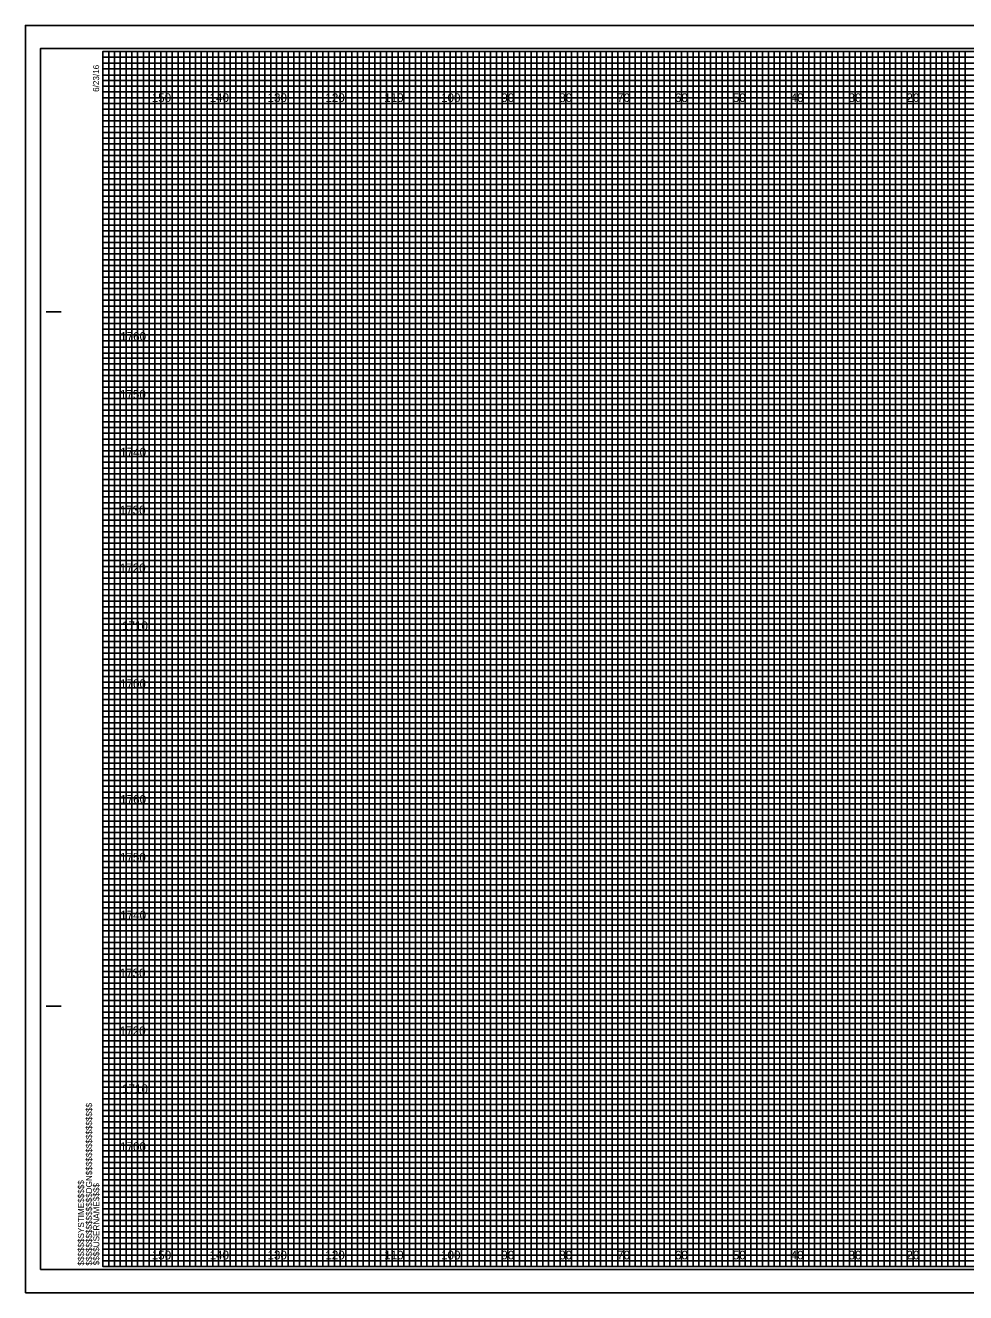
# Model space of a CAD drawing. Extents: x -419 to 4739, y -630 to 13534.
# Drawn here: x 4400.7 to 4563.2, y 435 to 654 of the extents above; entities that cross this region are included whole.
import ezdxf

# ---------------------------------------------------------------- set-up
doc = ezdxf.new("R2010")
doc.units = 0
for name, color, linetype in [('Old_Level_62', 7, 'Continuous'), ('Pattern 1', 7, 'Continuous'), ('Pattern 18', 7, 'Continuous'), ('Pattern 4', 7, 'Continuous'), ('Pattern 5', 7, 'Continuous'), ('Prop Dimension', 7, 'Continuous'), ('Prop Horizontal Alignment', 7, 'Continuous'), ('Raster_Level_0', 7, 'Continuous'), ('Scratch_Level_0', 7, 'Continuous'), ('Scratch_Level_3', 7, 'Continuous'), ('Scratch_Level_5', 7, 'Continuous')]:
    doc.layers.add(name, color=color, linetype=linetype)

msp = doc.modelspace()

# ---------------------------------------------------------------- linework, layer by layer
at = {"layer": 'Old_Level_62'}
for p, q in [((4404.33, 604.53), (4406.83, 604.53)), ((4404.43, 604.53), (4406.93, 604.53)), ((4404.33, 484.53), (4406.83, 484.53)), ((4404.43, 484.53), (4406.93, 484.53)), ((4414.13, 439.53), (4414.13, 439.53)), ((4414.13, 439.53), (4414.13, 439.53)), ((4414.13, 439.53), (4414.13, 439.53)), ((4414.13, 439.53), (4414.13, 439.53)), ((4414.13, 439.53), (4414.13, 439.53)), ((4414.13, 439.53), (4414.13, 439.53)), ((4414.13, 439.53), (4414.13, 439.53))]:
    msp.add_line(p, q, dxfattribs=at)
msp.add_lwpolyline([(4734.13, 649.53), (4414.13, 649.53), (4414.13, 439.53), (4734.13, 439.53)], close=True, dxfattribs=at)
at = {"layer": 'Pattern 18'}
msp.add_lwpolyline([(4400.73, 435.03), (4737.43, 435.03), (4737.43, 654.03), (4400.73, 654.03)], close=True, dxfattribs=at)
at = {"layer": 'Pattern 4'}
for p, q in [((4414.13, 648.53), (4674.13, 648.53)), ((4674.13, 647.51), (4414.13, 647.51)), ((4414.13, 647.51), (4414.13, 646.53)), ((4414.13, 646.53), (4674.13, 646.53)), ((4674.13, 645.42), (4414.13, 645.42)), ((4414.13, 645.42), (4414.13, 643.53)), ((4414.13, 643.53), (4734.13, 643.53))]:
    msp.add_line(p, q, dxfattribs=at)
for points in [[(4414.13, 642.53), (4684.13, 642.53), (4734.13, 642.53), (4734.13, 641.53), (4414.13, 641.53)], [(4414.13, 640.53), (4734.13, 640.53), (4734.13, 638.53), (4414.13, 638.53)], [(4414.13, 637.53), (4734.13, 637.53), (4734.13, 636.53), (4414.13, 636.51)], [(4414.13, 635.53), (4734.13, 635.53), (4734.13, 633.53), (4414.13, 633.53)], [(4414.13, 632.53), (4734.13, 632.53), (4734.13, 631.53), (4414.13, 631.53)], [(4414.13, 630.53), (4734.13, 630.53), (4734.13, 628.53), (4414.13, 628.53)], [(4414.13, 627.53), (4734.13, 627.53), (4734.13, 626.53), (4414.13, 626.53)], [(4414.13, 625.53), (4734.13, 625.53), (4734.13, 623.53), (4414.13, 623.53)], [(4414.13, 622.53), (4734.13, 622.53), (4734.13, 621.53), (4414.13, 621.53)], [(4414.13, 620.53), (4734.13, 620.53), (4734.13, 618.53), (4414.13, 618.53)], [(4414.13, 617.53), (4734.13, 617.53), (4734.13, 616.53), (4414.13, 616.53)], [(4414.13, 615.53), (4734.13, 615.53), (4734.13, 613.48), (4734.13, 612.53), (4734.13, 611.53), (4414.13, 611.53)], [(4414.13, 613.53), (4734.13, 613.53), (4734.13, 612.53), (4414.13, 612.53)], [(4414.13, 610.53), (4734.13, 610.53), (4734.13, 608.53), (4414.13, 608.56)], [(4414.13, 608.56), (4734.13, 608.53), (4734.13, 607.53), (4414.13, 607.53)], [(4414.13, 606.53), (4734.13, 606.53), (4734.13, 605.53), (4414.13, 605.53)], [(4414.13, 603.53), (4734.13, 603.53), (4734.13, 602.53), (4414.13, 602.53)], [(4414.13, 601.53), (4734.13, 601.53), (4734.13, 600.53), (4414.13, 600.53)], [(4414.06, 598.42), (4734.13, 598.42), (4734.13, 597.41), (4414.06, 597.41)], [(4414.13, 596.53), (4734.13, 596.53), (4734.13, 595.53), (4414.13, 595.53)], [(4414.13, 593.53), (4734.13, 593.53), (4734.13, 592.53), (4414.13, 592.53)], [(4414.13, 591.53), (4734.13, 591.53), (4734.13, 590.53), (4414.13, 590.53)], [(4414.13, 588.53), (4734.13, 588.53), (4734.13, 587.53), (4414.13, 587.53)], [(4414.13, 586.53), (4734.13, 586.53), (4734.13, 585.53), (4414.13, 585.53)], [(4414.13, 583.53), (4734.13, 583.53), (4734.13, 582.53), (4414.13, 582.53)], [(4414.13, 581.53), (4734.13, 581.53), (4734.13, 580.53), (4414.13, 580.53)], [(4414.13, 578.53), (4734.13, 578.53), (4734.12, 577.51), (4414.13, 577.53)], [(4414.13, 576.53), (4734.13, 576.53), (4734.13, 575.53), (4414.13, 575.53)], [(4414.13, 573.53), (4734.13, 573.53), (4734.13, 572.53), (4414.13, 572.53)], [(4414.13, 571.53), (4734.13, 571.53), (4734.13, 570.53), (4414.13, 570.53)], [(4414.13, 568.53), (4734.13, 568.53), (4734.13, 567.53), (4414.13, 567.53)], [(4414.13, 566.53), (4734.13, 566.53), (4734.13, 565.53), (4414.13, 565.53)], [(4414.13, 563.53), (4734.13, 563.53), (4734.13, 562.53), (4414.13, 562.53)], [(4414.13, 561.53), (4734.13, 561.53), (4734.13, 560.53), (4414.13, 560.53)], [(4414.13, 558.53), (4734.13, 558.53), (4734.13, 557.53), (4414.13, 557.53)], [(4414.13, 556.52), (4734.2, 556.44), (4734.13, 555.53), (4414.13, 555.53)], [(4414.13, 553.53), (4734.13, 553.53), (4734.13, 552.53), (4414.13, 552.53)], [(4414.13, 551.53), (4734.13, 551.53), (4734.13, 550.53), (4414.13, 550.53)], [(4414.13, 548.53), (4734.13, 548.53), (4734.13, 547.53), (4414.13, 547.53)], [(4414.13, 546.53), (4734.13, 546.53), (4734.13, 545.53), (4414.13, 545.53)], [(4414.13, 543.53), (4734.13, 543.53), (4734.13, 542.53), (4414.13, 542.53)], [(4414.13, 541.53), (4734.13, 541.53), (4734.13, 540.53), (4414.13, 540.53)], [(4414.13, 538.53), (4734.13, 538.53), (4734.13, 537.53), (4414.13, 537.53)], [(4414.13, 536.53), (4734.13, 536.53), (4734.13, 535.53), (4414.13, 535.53)], [(4414.13, 533.53), (4734.13, 533.53), (4734.13, 532.53), (4414.13, 532.53)], [(4414.13, 531.53), (4734.13, 531.53), (4734.13, 530.53), (4414.13, 530.53)], [(4414.13, 528.53), (4734.13, 528.53), (4734.13, 527.53), (4414.13, 527.53)], [(4414.13, 526.53), (4734.13, 526.53), (4734.13, 525.53), (4414.13, 525.53)], [(4414.13, 523.53), (4734.13, 523.53), (4734.13, 522.53), (4414.13, 522.53)], [(4414.13, 521.53), (4734.13, 521.53), (4734.13, 520.53), (4414.13, 520.53)], [(4414.13, 518.53), (4734.13, 518.53), (4734.12, 517.51), (4414.13, 517.53)], [(4414.13, 516.53), (4734.13, 516.53), (4734.13, 515.53), (4414.13, 515.53)], [(4414.13, 513.53), (4734.13, 513.53), (4734.13, 512.53), (4414.13, 512.53)], [(4414.13, 511.53), (4734.13, 511.53), (4734.13, 510.53), (4414.13, 510.53)], [(4414.13, 508.53), (4734.13, 508.53), (4734.13, 507.53), (4414.13, 507.53)], [(4414.13, 506.53), (4734.13, 506.53), (4734.13, 505.53), (4414.13, 505.53)], [(4414.13, 503.53), (4734.13, 503.53), (4734.13, 502.53), (4414.13, 502.53)], [(4414.13, 501.53), (4734.13, 501.53), (4734.13, 500.53), (4414.13, 500.53)], [(4414.13, 498.53), (4734.13, 498.53), (4734.13, 497.53), (4414.13, 497.53)], [(4414.13, 496.52), (4734.2, 496.44), (4734.13, 495.53), (4414.13, 495.53)], [(4414.13, 493.53), (4734.13, 493.53), (4734.13, 492.53), (4414.13, 492.53)], [(4414.13, 491.53), (4734.13, 491.53), (4734.13, 490.53), (4414.13, 490.53)], [(4414.13, 488.53), (4734.13, 488.53), (4734.13, 487.53), (4414.13, 487.53)], [(4414.13, 486.53), (4734.13, 486.53), (4734.13, 485.53), (4414.13, 485.53)], [(4414.13, 483.53), (4734.13, 483.53), (4734.13, 482.53), (4414.13, 482.53)], [(4414.13, 481.53), (4734.13, 481.53), (4734.13, 480.53), (4414.13, 480.53)], [(4414.13, 478.53), (4734.13, 478.53), (4734.13, 477.53), (4414.13, 477.53)], [(4414.13, 476.53), (4734.13, 476.53), (4734.13, 475.53), (4414.13, 475.53)], [(4414.13, 473.53), (4734.13, 473.53), (4734.13, 472.53), (4414.13, 472.53)], [(4414.13, 471.53), (4734.13, 471.53), (4734.13, 470.53), (4414.13, 470.53)], [(4414.13, 468.53), (4734.13, 468.53), (4734.13, 467.53), (4414.13, 467.53)], [(4414.13, 466.53), (4734.13, 466.53), (4734.13, 465.53), (4414.13, 465.53)], [(4414.13, 463.53), (4734.13, 463.53), (4734.13, 462.53), (4414.13, 462.53)], [(4414.13, 461.53), (4734.13, 461.53), (4734.13, 460.53), (4414.13, 460.53)], [(4414.13, 458.53), (4734.13, 458.53), (4734.13, 457.53), (4414.13, 457.53)], [(4414.13, 456.53), (4734.13, 456.53), (4734.13, 455.53), (4414.13, 455.53)], [(4414.13, 453.53), (4734.13, 453.53), (4734.13, 452.53), (4414.13, 452.53)], [(4414.13, 451.53), (4734.13, 451.53), (4734.13, 450.53), (4414.13, 450.53)], [(4414.13, 448.53), (4734.13, 448.53), (4734.13, 447.53), (4414.13, 447.53)], [(4414.13, 446.53), (4734.13, 446.53), (4734.13, 445.53), (4414.13, 445.53)], [(4414.13, 443.53), (4734.13, 443.53), (4734.13, 442.53), (4414.13, 442.53)], [(4414.13, 441.53), (4734.13, 441.53), (4734.13, 440.53), (4414.13, 440.53)]]:
    msp.add_lwpolyline(points, dxfattribs=at)
at = {"layer": 'Pattern 5'}
for p, q in [((4737.43, 654.03), (4400.73, 654.03)), ((4400.73, 654.03), (4400.73, 435.03)), ((4400.73, 435.03), (4737.43, 435.03))]:
    msp.add_line(p, q, dxfattribs=at)
at = {"layer": 'Prop Dimension'}
for points in [[(4414.13, 439.53), (4415.13, 439.53), (4415.13, 649.53), (4416.13, 649.53), (4416.13, 439.53)], [(4416.13, 439.53), (4417.13, 439.53), (4417.13, 649.53), (4418.13, 649.53), (4418.13, 439.53)], [(4419.13, 439.53), (4420.13, 439.53), (4420.13, 649.53), (4421.13, 649.53), (4421.13, 439.53)], [(4421.13, 439.53), (4422.13, 439.53), (4422.13, 649.53), (4423.13, 649.53), (4423.13, 439.53)], [(4424.13, 439.53), (4425.13, 439.53), (4425.13, 649.53), (4426.13, 649.53), (4426.13, 439.53)], [(4426.13, 439.53), (4427.13, 439.53), (4427.13, 649.53), (4428.13, 649.53), (4428.13, 439.53)], [(4429.13, 439.53), (4430.13, 439.53), (4430.13, 649.53), (4431.13, 649.53), (4431.13, 439.53)], [(4431.13, 439.53), (4432.13, 439.53), (4432.13, 649.53), (4433.13, 649.53), (4433.13, 439.53)], [(4434.13, 439.53), (4435.13, 439.53), (4435.13, 649.53), (4436.13, 649.53), (4436.13, 439.53)], [(4436.13, 439.53), (4437.13, 439.53), (4437.13, 649.53), (4438.13, 649.53), (4438.13, 439.53)], [(4439.13, 439.53), (4440.13, 439.53), (4440.13, 649.53), (4441.13, 649.53), (4441.13, 439.53)], [(4441.13, 439.53), (4442.13, 439.53), (4442.13, 649.53), (4443.13, 649.53), (4443.13, 439.53)], [(4444.13, 439.53), (4445.13, 439.53), (4445.13, 649.53), (4446.13, 649.53), (4446.13, 439.53)], [(4446.13, 439.53), (4447.13, 439.53), (4447.13, 649.53), (4448.13, 649.53), (4448.13, 439.53)], [(4449.13, 439.53), (4450.13, 439.53), (4450.13, 649.53), (4451.13, 649.53), (4451.13, 439.53)], [(4451.13, 439.53), (4452.13, 439.53), (4452.13, 649.53), (4453.13, 649.53), (4453.13, 439.53)], [(4454.13, 439.53), (4455.13, 439.53), (4455.13, 649.53), (4456.13, 649.53), (4456.13, 439.53)], [(4456.13, 439.53), (4457.13, 439.53), (4457.13, 649.53), (4458.13, 649.53), (4458.13, 439.53)], [(4459.13, 439.53), (4460.13, 439.53), (4460.13, 649.53), (4461.13, 649.53), (4461.13, 439.53)], [(4461.13, 439.53), (4462.13, 439.53), (4462.13, 649.53), (4463.13, 649.53), (4463.13, 439.53)], [(4464.13, 439.53), (4465.13, 439.53), (4465.13, 649.53), (4466.13, 649.53), (4466.13, 439.53)], [(4466.13, 439.53), (4467.13, 439.53), (4467.13, 649.53), (4468.13, 649.53), (4468.13, 439.53)], [(4469.13, 439.53), (4470.13, 439.53), (4470.13, 649.53), (4471.13, 649.53), (4471.13, 439.53)], [(4471.13, 439.53), (4472.13, 439.53), (4472.13, 649.53), (4473.13, 649.53), (4473.13, 439.53)], [(4474.13, 439.53), (4475.13, 439.53), (4475.13, 649.53), (4476.13, 649.53), (4476.13, 439.53)], [(4476.13, 439.53), (4477.13, 439.53), (4477.13, 649.53), (4478.13, 649.53), (4478.13, 439.53)], [(4479.13, 439.53), (4480.13, 439.53), (4480.13, 649.53), (4481.13, 649.53), (4481.13, 439.53)], [(4481.13, 439.53), (4482.13, 439.53), (4482.13, 649.53), (4483.13, 649.53), (4483.13, 439.53)], [(4484.13, 439.53), (4485.13, 439.53), (4485.13, 649.53), (4486.13, 649.53), (4486.13, 439.53)], [(4486.13, 439.53), (4487.13, 439.53), (4487.13, 649.53), (4488.13, 649.53), (4488.13, 439.53)], [(4489.13, 439.53), (4490.13, 439.53), (4490.13, 649.53), (4491.13, 649.53), (4491.13, 439.53)], [(4491.13, 439.53), (4492.13, 439.53), (4492.13, 649.53), (4493.13, 649.53), (4493.13, 439.53)], [(4494.13, 439.53), (4495.13, 439.53), (4495.13, 649.53), (4496.13, 649.53), (4496.13, 439.53)], [(4496.13, 439.53), (4497.13, 439.53), (4497.13, 649.53), (4498.13, 649.53), (4498.13, 439.53)], [(4499.13, 439.53), (4500.13, 439.53), (4500.13, 649.53), (4501.13, 649.53), (4501.13, 439.53)], [(4501.13, 439.53), (4502.13, 439.53), (4502.13, 649.53), (4503.13, 649.53), (4503.13, 439.53)], [(4504.13, 439.53), (4505.13, 439.53), (4505.13, 649.53), (4506.13, 649.53), (4506.13, 439.53)], [(4506.13, 439.53), (4507.13, 439.53), (4507.13, 649.53), (4508.13, 649.53), (4508.13, 439.53)], [(4509.13, 439.53), (4510.13, 439.53), (4510.13, 649.53), (4511.13, 649.53), (4511.13, 439.53)], [(4511.13, 439.53), (4512.13, 439.53), (4512.13, 649.53), (4513.13, 649.53), (4513.13, 439.53)], [(4514.13, 439.53), (4515.13, 439.53), (4515.13, 649.53), (4516.13, 649.53), (4516.13, 439.53)], [(4516.13, 439.53), (4517.13, 439.53), (4517.13, 649.53), (4518.13, 649.53), (4518.13, 439.53)], [(4519.13, 439.53), (4520.13, 439.53), (4520.13, 649.53), (4521.13, 649.53), (4521.13, 439.53)], [(4521.13, 439.53), (4522.13, 439.53), (4522.13, 649.53), (4523.13, 649.53), (4523.13, 439.53)], [(4524.13, 439.53), (4525.13, 439.53), (4525.13, 649.53), (4526.13, 649.53), (4526.13, 439.53)], [(4526.13, 439.53), (4527.13, 439.53), (4527.13, 649.53), (4528.13, 649.53), (4528.13, 439.53)], [(4529.13, 439.53), (4530.13, 439.53), (4530.13, 649.53), (4531.13, 649.53), (4531.13, 439.53)], [(4531.13, 439.53), (4532.13, 439.53), (4532.13, 649.53), (4533.13, 649.53), (4533.13, 439.53)], [(4534.13, 439.53), (4535.13, 439.53), (4535.13, 649.53), (4536.13, 649.53), (4536.13, 439.53)], [(4536.13, 439.53), (4537.13, 439.53), (4537.13, 649.53), (4538.13, 649.53), (4538.13, 439.53)], [(4539.13, 439.53), (4540.13, 439.53), (4540.13, 649.53), (4541.13, 649.53), (4541.13, 439.53)], [(4541.13, 439.53), (4542.13, 439.53), (4542.13, 649.53), (4543.13, 649.53), (4543.13, 439.53)], [(4544.13, 439.53), (4545.13, 439.53), (4545.13, 649.53), (4546.13, 649.53), (4546.13, 439.53)], [(4546.13, 439.53), (4547.13, 439.53), (4547.13, 649.53), (4548.13, 649.53), (4548.13, 439.53)], [(4549.13, 439.53), (4550.13, 439.53), (4550.13, 649.53), (4551.13, 649.53), (4551.13, 439.53)], [(4551.13, 439.53), (4552.13, 439.53), (4552.13, 649.53), (4553.13, 649.53), (4553.13, 439.53)], [(4554.13, 439.53), (4555.13, 439.53), (4555.13, 649.53), (4556.13, 649.53), (4556.13, 439.53)], [(4556.13, 439.53), (4557.13, 439.53), (4557.13, 649.53), (4558.13, 649.53), (4558.13, 439.53)], [(4559.13, 439.53), (4560.13, 439.53), (4560.13, 649.53), (4561.13, 649.53), (4561.13, 439.53)], [(4561.13, 439.53), (4562.13, 439.53), (4562.13, 649.53), (4563.13, 649.53), (4563.13, 439.53)]]:
    msp.add_lwpolyline(points, dxfattribs=at)
at = {"layer": 'Prop Horizontal Alignment'}
for points in [[(4414.13, 649.53), (4419.13, 649.53), (4419.13, 439.53), (4429.13, 439.53), (4429.13, 649.53), (4439.13, 649.53), (4439.13, 439.53), (4449.13, 439.53), (4449.13, 649.53), (4459.13, 649.53), (4459.13, 439.53), (4469.13, 439.53), (4469.13, 649.53), (4479.13, 649.53), (4479.13, 439.53), (4489.13, 439.53), (4489.13, 649.53), (4499.13, 649.53), (4499.13, 439.53), (4509.13, 439.53), (4509.13, 649.53), (4519.13, 649.53), (4519.13, 439.53), (4529.13, 439.53), (4529.13, 649.53), (4539.13, 649.53), (4539.13, 439.53), (4549.13, 439.53), (4549.13, 649.53), (4559.13, 649.53), (4559.13, 439.53), (4569.13, 439.53)], [(4414.13, 644.53), (4689.13, 644.53)], [(4414.13, 624.53), (4734.13, 624.53), (4734.13, 634.53), (4414.13, 634.53)], [(4414.13, 604.53), (4734.13, 604.53), (4734.13, 614.53), (4414.13, 614.53)], [(4414.13, 584.53), (4734.13, 584.53), (4734.13, 594.53), (4414.13, 594.53)], [(4414.13, 564.53), (4734.13, 564.53), (4734.13, 574.53), (4414.13, 574.53)], [(4414.13, 544.53), (4734.13, 544.53), (4734.13, 554.53), (4414.13, 554.53)], [(4414.13, 524.53), (4734.13, 524.53), (4734.13, 534.53), (4414.13, 534.53)], [(4414.13, 504.53), (4734.13, 504.53), (4734.13, 514.53), (4414.13, 514.53)], [(4414.13, 484.53), (4734.13, 484.53), (4734.13, 494.53), (4414.13, 494.53)], [(4414.13, 464.53), (4734.13, 464.53), (4734.13, 474.53), (4414.13, 474.53)], [(4414.13, 444.53), (4734.13, 444.53), (4734.13, 454.53), (4414.13, 454.53)]]:
    msp.add_lwpolyline(points, dxfattribs=at)
at = {"layer": 'Scratch_Level_0'}
for p, q in [((4424.13, 439.53), (4424.13, 649.53)), ((4434.13, 439.53), (4434.13, 649.53)), ((4444.13, 439.53), (4444.13, 649.53)), ((4454.13, 439.53), (4454.13, 649.53)), ((4464.13, 439.53), (4464.13, 649.53)), ((4474.13, 439.53), (4474.13, 649.53)), ((4484.13, 439.53), (4484.13, 649.53)), ((4494.13, 439.53), (4494.13, 649.53)), ((4504.13, 439.53), (4504.13, 649.53)), ((4514.13, 439.53), (4514.13, 649.53)), ((4524.13, 439.53), (4524.13, 649.53)), ((4534.13, 439.53), (4534.13, 649.53)), ((4544.13, 439.53), (4544.13, 649.53)), ((4554.13, 439.53), (4554.13, 649.53)), ((4414.13, 639.53), (4734.13, 639.53)), ((4414.13, 629.53), (4734.13, 629.53)), ((4414.13, 619.53), (4734.13, 619.53)), ((4414.13, 609.53), (4734.13, 609.53)), ((4414.13, 599.53), (4734.13, 599.53)), ((4414.13, 589.53), (4734.13, 589.53)), ((4414.13, 579.53), (4734.13, 579.53)), ((4414.13, 569.53), (4734.13, 569.53)), ((4414.13, 559.53), (4734.13, 559.53)), ((4414.13, 549.53), (4734.13, 549.53)), ((4414.13, 539.53), (4734.13, 539.53)), ((4414.13, 529.53), (4734.13, 529.53)), ((4414.13, 519.53), (4734.13, 519.53)), ((4414.13, 509.53), (4734.13, 509.53)), ((4414.13, 499.53), (4734.13, 499.53)), ((4414.13, 489.53), (4734.13, 489.53)), ((4414.13, 479.53), (4734.13, 479.53)), ((4414.13, 469.53), (4734.13, 469.53)), ((4414.13, 459.53), (4734.13, 459.53)), ((4414.13, 449.53), (4734.13, 449.53))]:
    msp.add_line(p, q, dxfattribs=at)
at = {"layer": 'Scratch_Level_3'}
for p, q in [((4424.13, 649.53), (4414.13, 649.53)), ((4424.13, 439.53), (4424.13, 649.53)), ((4444.13, 649.53), (4434.13, 649.53)), ((4434.13, 649.53), (4434.13, 439.53)), ((4444.13, 439.53), (4444.13, 649.53)), ((4464.13, 649.53), (4454.13, 649.53)), ((4454.13, 649.53), (4454.13, 439.53)), ((4464.13, 439.53), (4464.13, 649.53)), ((4484.13, 649.53), (4474.13, 649.53)), ((4474.13, 649.53), (4474.13, 439.53)), ((4484.13, 439.53), (4484.13, 649.53)), ((4504.13, 649.53), (4494.13, 649.53)), ((4494.13, 649.53), (4494.13, 439.53)), ((4504.13, 439.53), (4504.13, 649.53)), ((4524.13, 649.53), (4514.13, 649.53)), ((4514.13, 649.53), (4514.13, 439.53)), ((4524.13, 439.53), (4524.13, 649.53)), ((4544.13, 649.53), (4534.13, 649.53)), ((4534.13, 649.53), (4534.13, 439.53)), ((4544.13, 439.53), (4544.13, 649.53)), ((4564.13, 649.53), (4554.13, 649.53)), ((4554.13, 649.53), (4554.13, 439.53)), ((4434.13, 439.53), (4424.13, 439.53)), ((4454.13, 439.53), (4444.13, 439.53)), ((4474.13, 439.53), (4464.13, 439.53)), ((4494.13, 439.53), (4484.13, 439.53)), ((4514.13, 439.53), (4504.13, 439.53)), ((4534.13, 439.53), (4524.13, 439.53)), ((4554.13, 439.53), (4544.13, 439.53))]:
    msp.add_line(p, q, dxfattribs=at)
for points in [[(4414.13, 639.53), (4734.13, 639.53), (4734.13, 629.53), (4414.13, 629.53)], [(4414.13, 619.53), (4734.13, 619.53), (4734.13, 609.53), (4414.13, 609.53)], [(4414.13, 599.53), (4734.13, 599.53), (4734.13, 589.53), (4414.13, 589.53)], [(4414.13, 579.53), (4734.13, 579.53), (4734.13, 569.53), (4414.13, 569.53)], [(4414.13, 559.53), (4734.13, 559.53), (4734.13, 549.53), (4414.13, 549.53)], [(4414.13, 539.53), (4734.13, 539.53), (4734.13, 529.53), (4414.13, 529.53)], [(4414.13, 519.53), (4734.13, 519.53), (4734.13, 509.53), (4414.13, 509.53)], [(4414.13, 499.53), (4734.13, 499.53), (4734.13, 489.53), (4414.13, 489.53)], [(4414.13, 479.53), (4734.13, 479.53), (4734.13, 469.53), (4414.13, 469.53)], [(4414.13, 459.53), (4734.13, 459.53), (4734.13, 449.53), (4414.13, 449.53)]]:
    msp.add_lwpolyline(points, dxfattribs=at)
at = {"layer": 'Scratch_Level_5'}
msp.add_lwpolyline([(4403.33, 439.03), (4736.53, 439.03), (4736.53, 650.03), (4403.33, 650.03)], close=True, dxfattribs=at)

# ---------------------------------------------------------------- texts
at = {"layer": 'Old_Level_62'}
for s, p in [('6/23/16', (4413.48, 642.53)), ('$$$$$$$$$$$$$$$$DGN$$$$$$$$$$$$$$$$', (4412.25, 439.71)), ('$$$$$$SYSTIME$$$$$', (4410.87, 439.71)), ('$$$$USERNAME$$$$', (4413.51, 439.76))]:
    msp.add_text(s, height=1.05, rotation=90, dxfattribs=at).set_placement(p)
at = {"layer": 'Pattern 1'}
for s, p in [('1760', (4417.13, 599.53)), ('1750', (4417.09, 589.53)), ('1740', (4417.13, 579.53)), ('1730', (4417.05, 569.53)), ('1720', (4417.06, 559.53)), ('1710', (4417.44, 549.53)), ('1700', (4417.11, 539.53)), ('1760', (4417.13, 519.53)), ('1750', (4417.09, 509.53)), ('1740', (4417.13, 499.53)), ('1730', (4417.05, 489.53)), ('1720', (4417.06, 479.53)), ('1710', (4417.44, 469.53)), ('1700', (4417.11, 459.53))]:
    msp.add_text(s, height=1.5, dxfattribs=at).set_placement(p)
at = {"layer": 'Raster_Level_0'}
for s, p in [('150', (4422.58, 640.78)), ('140', (4432.58, 640.78)), ('130', (4442.58, 640.78)), ('120', (4452.58, 640.78)), ('110', (4462.75, 640.78)), ('100', (4472.58, 640.78)), ('90', (4482.99, 640.78)), ('80', (4492.99, 640.78)), ('70', (4502.99, 640.78)), ('60', (4512.99, 640.78)), ('50', (4522.99, 640.78)), ('40', (4532.99, 640.78)), ('30', (4542.99, 640.78)), ('20', (4552.99, 640.78)), ('150', (4422.58, 440.78)), ('140', (4432.58, 440.78)), ('130', (4442.58, 440.78)), ('120', (4452.58, 440.78)), ('110', (4462.75, 440.78)), ('100', (4472.58, 440.78)), ('90', (4482.99, 440.78)), ('80', (4492.99, 440.78)), ('70', (4502.99, 440.78)), ('60', (4512.99, 440.78)), ('50', (4522.99, 440.78)), ('40', (4532.99, 440.78)), ('30', (4542.99, 440.78)), ('20', (4552.99, 440.78))]:
    msp.add_text(s, height=1.5, dxfattribs=at).set_placement(p)

doc.saveas('drawing.dxf')
